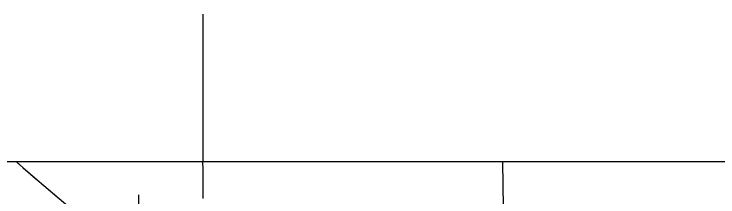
# Model space of a CAD drawing. Extents: x 1127717 to 1741049, y 2026793 to 2244711.
# Drawn here: x 1301075 to 1315678, y 2111217 to 2115008 of the extents above; entities that cross this region are included whole.
import ezdxf

# ---------------------------------------------------------------- set-up
doc = ezdxf.new("R2010")
doc.units = 0
for name, color, linetype in [('1', 7, 'Continuous'), ('31', 7, 'Continuous'), ('43', 7, 'Continuous'), ('44', 7, 'Continuous'), ('5', 7, 'Continuous')]:
    doc.layers.add(name, color=color, linetype=linetype)

msp = doc.modelspace()

# ---------------------------------------------------------------- linework, layer by layer
at = {"layer": '1'}
msp.add_line((1304994, 2115008), (1304994, 2111942), dxfattribs=at)
msp.add_lwpolyline([(1349634, 2111942), (1278363, 2111942), (1278363, 2066677), (1349634, 2066677)], close=True, dxfattribs=at)
at = {"layer": '31'}
msp.add_lwpolyline([(1305001, 2111187), (1305000, 2111243), (1305000, 2111298), (1305000, 2111354), (1304999, 2111409), (1304999, 2111464), (1304998, 2111519), (1304998, 2111574), (1304999, 2111626), (1304999, 2111679), (1304998, 2111733), (1304997, 2111786), (1304995, 2111838), (1304994, 2111890), (1304994, 2111942), (1304994, 2111942)], dxfattribs=at)
at = {"layer": '43'}
for points in [[(1301123, 2111942), (1301259, 2111825), (1301694, 2111451), (1302192, 2111033)], [(1301123, 2111942), (1301167, 2111904)], [(1301267, 2111818), (1301418, 2111689)], [(1301418, 2111689), (1301568, 2111560)], [(1301668, 2111474), (1301694, 2111451), (1301971, 2111219)]]:
    msp.add_lwpolyline(points, dxfattribs=at)
at = {"layer": '44'}
msp.add_line((1303658, 2111262), (1303658, 2110962), dxfattribs=at)
at = {"layer": '5'}
msp.add_lwpolyline([(1311209, 2111942), (1311237, 2110057)], dxfattribs=at)

doc.saveas('drawing.dxf')
